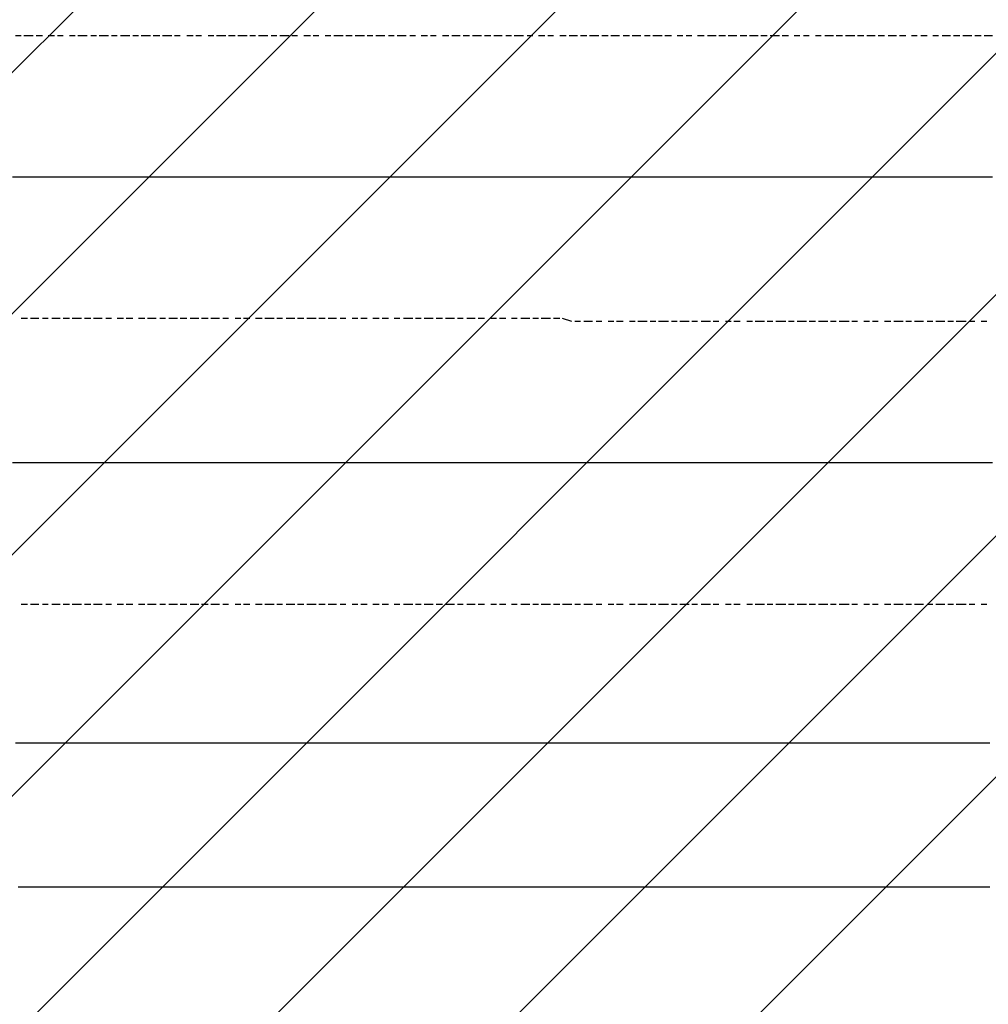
# Model space of a CAD drawing. Extents: x 997 to 109698, y 921 to 94021.
# Tile 353 of 656: x 9881 to 11244, y 49873 to 51258. Entities that reach past the tile are written whole.
import ezdxf

# ---------------------------------------------------------------- set-up
doc = ezdxf.new("R2010")
doc.units = 0
doc.header["$MEASUREMENT"] = 0
doc.layers.add('12', color=7, linetype='CONTINUOUS')
doc.layers.add('28', color=7, linetype='CONTINUOUS')

msp = doc.modelspace()

# ---------------------------------------------------------------- linework, layer by layer
at = {"layer": '12', "color": 1}
for p, q in [((9882.630503, 51235.563401), (9874.630503, 51235.563401)), ((9899.630503, 51235.563401), (9886.630503, 51235.563401)), ((9912.630503, 51235.563401), (9903.630503, 51235.563401)), ((9929.630503, 51235.563401), (9920.630503, 51235.563401)), ((9941.630503, 51235.563401), (9933.630503, 51235.563401)), ((9958.630503, 51235.563401), (9950.630503, 51235.563401)), ((9975.630503, 51235.563401), (9962.630503, 51235.563401)), ((9988.630503, 51235.563401), (9980.630503, 51235.563401)), ((10005.630503, 51235.563401), (9992.630503, 51235.563401)), ((10017.630503, 51235.563401), (10009.630503, 51235.563401)), ((10035.630503, 51235.563401), (10022.630503, 51235.563401)), ((10047.630503, 51235.563401), (10039.630503, 51235.563401)), ((10064.630503, 51235.563401), (10051.630503, 51235.563401)), ((10077.630503, 51235.563401), (10068.630503, 51235.563401)), ((10094.630503, 51235.563401), (10081.630503, 51235.563401)), ((10106.630503, 51235.563401), (10098.630503, 51235.563401)), ((10124.630503, 51235.563401), (10115.630503, 51235.563401)), ((10136.630503, 51235.563401), (10128.630503, 51235.563401)), ((10153.630503, 51235.563401), (10145.630503, 51235.563401)), ((10170.630503, 51235.563401), (10157.630503, 51235.563401)), ((10183.630503, 51235.563401), (10174.630503, 51235.563401)), ((10200.630503, 51235.563401), (10187.630503, 51235.563401)), ((10212.630503, 51235.563401), (10204.630503, 51235.563401)), ((10229.630503, 51235.563401), (10216.630503, 51235.563401)), ((10242.630503, 51235.563401), (10234.630503, 51235.563401)), ((10259.630503, 51235.563401), (10246.630503, 51235.563401)), ((10271.630503, 51235.563401), (10263.630503, 51235.563401)), ((10289.630503, 51235.563401), (10280.630503, 51235.563401)), ((10301.630503, 51235.563401), (10293.630503, 51235.563401)), ((10318.630503, 51235.563401), (10310.630503, 51235.563401)), ((10335.630503, 51235.563401), (10322.630503, 51235.563401)), ((10348.630503, 51235.563401), (10339.630503, 51235.563401)), ((10365.630503, 51235.563401), (10352.630503, 51235.563401)), ((10377.630503, 51235.563401), (10369.630503, 51235.563401)), ((10394.630503, 51235.563401), (10381.630503, 51235.563401)), ((10407.630503, 51235.563401), (10399.630503, 51235.563401)), ((10424.630503, 51235.563401), (10411.630503, 51235.563401)), ((10437.630503, 51235.563401), (10429.630503, 51235.563401)), ((10454.630503, 51235.563401), (10445.630503, 51235.563401)), ((10466.630503, 51235.563401), (10458.630503, 51235.563401)), ((10484.630503, 51235.563401), (10475.630503, 51235.563401)), ((10500.630503, 51235.563401), (10488.630503, 51235.563401)), ((10513.630503, 51235.563401), (10504.630503, 51235.563401)), ((10530.630503, 51235.563401), (10517.630503, 51235.563401)), ((10543.630503, 51235.563401), (10534.630503, 51235.563401)), ((10559.630503, 51235.563401), (10547.630503, 51235.563401)), ((10572.630503, 51235.563401), (10564.630503, 51235.563401)), ((10589.630503, 51235.563401), (10576.630503, 51235.563401)), ((10602.630503, 51235.563401), (10594.630503, 51235.563401)), ((10619.630503, 51235.563401), (10610.630503, 51235.563401)), ((10631.630503, 51235.563401), (10623.630503, 51235.563401)), ((10649.630503, 51235.563401), (10640.630503, 51235.563401)), ((10665.630503, 51235.563401), (10653.630503, 51235.563401)), ((10678.630503, 51235.563401), (10669.630503, 51235.563401)), ((10695.630503, 51235.563401), (10682.630503, 51235.563401)), ((10708.630503, 51235.563401), (10699.630503, 51235.563401)), ((10724.630503, 51235.563401), (10712.630503, 51235.563401)), ((10738.630503, 51235.563401), (10729.630503, 51235.563401)), ((10754.630503, 51235.563401), (10742.630503, 51235.563401)), ((10767.630503, 51235.563401), (10759.630503, 51235.563401)), ((10784.630503, 51235.563401), (10771.630503, 51235.563401)), ((10797.630503, 51235.563401), (10788.630503, 51235.563401)), ((10813.630503, 51235.563401), (10805.630503, 51235.563401)), ((10826.630503, 51235.563401), (10818.630503, 51235.563401)), ((10843.630503, 51235.563401), (10834.630503, 51235.563401)), ((10860.630503, 51235.563401), (10848.630503, 51235.563401)), ((10873.630503, 51235.563401), (10864.630503, 51235.563401)), ((10889.630503, 51235.563401), (10877.630503, 51235.563401)), ((10903.630503, 51235.563401), (10894.630503, 51235.563401)), ((10919.630503, 51235.563401), (10907.630503, 51235.563401)), ((10932.630503, 51235.563401), (10923.630503, 51235.563401)), ((10949.630503, 51235.563401), (10936.630503, 51235.563401)), ((10962.630503, 51235.563401), (10953.630503, 51235.563401)), ((10978.630503, 51235.563401), (10970.630503, 51235.563401)), ((10991.630503, 51235.563401), (10983.630503, 51235.563401)), ((11008.630503, 51235.563401), (11000.630503, 51235.563401)), ((11025.630503, 51235.563401), (11013.630503, 51235.563401)), ((11038.630503, 51235.563401), (11029.630503, 51235.563401)), ((11055.630503, 51235.563401), (11042.630503, 51235.563401)), ((11068.630503, 51235.563401), (11059.630503, 51235.563401)), ((11084.630503, 51235.563401), (11072.630503, 51235.563401)), ((11097.630503, 51235.563401), (11088.630503, 51235.563401)), ((11114.630503, 51235.563401), (11102.630503, 51235.563401)), ((11127.630503, 51235.563401), (11118.630503, 51235.563401)), ((11143.630503, 51235.563401), (11135.630503, 51235.563401)), ((11157.630503, 51235.563401), (11148.630503, 51235.563401)), ((11173.630503, 51235.563401), (11165.630503, 51235.563401)), ((11190.630503, 51235.563401), (11178.630503, 51235.563401)), ((11203.630503, 51235.563401), (11194.630503, 51235.563401)), ((11220.630503, 51235.563401), (11207.630503, 51235.563401)), ((11233.630503, 51235.563401), (11224.630503, 51235.563401)), ((11249.630503, 51235.563401), (11237.630503, 51235.563401)), ((9891.630503, 50837.563401), (9882.630503, 50837.563401)), ((9907.630503, 50837.563401), (9895.630503, 50837.563401)), ((9920.630503, 50837.563401), (9912.630503, 50837.563401)), ((9937.630503, 50837.563401), (9925.630503, 50837.563401)), ((9950.630503, 50837.563401), (9941.630503, 50837.563401)), ((9967.630503, 50837.563401), (9954.630503, 50837.563401)), ((9980.630503, 50837.563401), (9971.630503, 50837.563401)), ((9996.630503, 50837.563401), (9984.630503, 50837.563401)), ((10009.630503, 50837.563401), (10001.630503, 50837.563401)), ((10026.630503, 50837.563401), (10017.630503, 50837.563401)), ((10039.630503, 50837.563401), (10030.630503, 50837.563401)), ((10056.630503, 50837.563401), (10047.630503, 50837.563401)), ((10072.630503, 50837.563401), (10060.630503, 50837.563401)), ((10085.630503, 50837.563401), (10077.630503, 50837.563401)), ((10102.630503, 50837.563401), (10090.630503, 50837.563401)), ((10115.630503, 50837.563401), (10106.630503, 50837.563401)), ((10132.630503, 50837.563401), (10120.630503, 50837.563401)), ((10145.630503, 50837.563401), (10136.630503, 50837.563401)), ((10161.630503, 50837.563401), (10149.630503, 50837.563401)), ((10174.630503, 50837.563401), (10166.630503, 50837.563401)), ((10191.630503, 50837.563401), (10183.630503, 50837.563401)), ((10204.630503, 50837.563401), (10195.630503, 50837.563401)), ((10221.630503, 50837.563401), (10212.630503, 50837.563401)), ((10238.630503, 50837.563401), (10225.630503, 50837.563401)), ((10250.630503, 50837.563401), (10242.630503, 50837.563401)), ((10267.630503, 50837.563401), (10255.630503, 50837.563401)), ((10280.630503, 50837.563401), (10271.630503, 50837.563401)), ((10297.630503, 50837.563401), (10284.630503, 50837.563401)), ((10310.630503, 50837.563401), (10301.630503, 50837.563401)), ((10326.630503, 50837.563401), (10314.630503, 50837.563401)), ((10339.630503, 50837.563401), (10331.630503, 50837.563401)), ((10356.630503, 50837.563401), (10348.630503, 50837.563401)), ((10369.630503, 50837.563401), (10360.630503, 50837.563401)), ((10386.630503, 50837.563401), (10377.630503, 50837.563401)), ((10399.630503, 50837.563401), (10390.630503, 50837.563401)), ((10415.630503, 50837.563401), (10407.630503, 50837.563401)), ((10433.630503, 50837.563401), (10420.630503, 50837.563401)), ((10445.630503, 50837.563401), (10437.630503, 50837.563401)), ((10462.630503, 50837.563401), (10449.630503, 50837.563401)), ((10475.630503, 50837.563401), (10466.630503, 50837.563401)), ((10492.630503, 50837.563401), (10479.630503, 50837.563401)), ((10504.630503, 50837.563401), (10496.630503, 50837.563401)), ((10521.630503, 50837.563401), (10509.630503, 50837.563401)), ((10534.630503, 50837.563401), (10525.630503, 50837.563401)), ((10551.630503, 50837.563401), (10543.630503, 50837.563401)), ((10564.630503, 50837.563401), (10555.630503, 50837.563401)), ((10580.630503, 50837.563401), (10572.630503, 50837.563401)), ((10598.630503, 50837.563401), (10585.630503, 50837.563401)), ((10610.630503, 50837.563401), (10602.630503, 50837.563401)), ((10627.630503, 50837.563401), (10614.630503, 50837.563401)), ((10640.630503, 50837.563401), (10631.630503, 50837.563401)), ((10657.630503, 50833.563401), (10644.630503, 50837.563401)), ((10669.630503, 50833.563401), (10661.630503, 50833.563401)), ((10686.630503, 50833.563401), (10674.630503, 50833.563401)), ((10699.630503, 50833.563401), (10691.630503, 50833.563401)), ((10716.630503, 50833.563401), (10708.630503, 50833.563401)), ((10729.630503, 50833.563401), (10720.630503, 50833.563401)), ((10746.630503, 50833.563401), (10738.630503, 50833.563401)), ((10763.630503, 50833.563401), (10750.630503, 50833.563401)), ((10775.630503, 50833.563401), (10767.630503, 50833.563401)), ((10793.630503, 50833.563401), (10779.630503, 50833.563401)), ((10805.630503, 50833.563401), (10797.630503, 50833.563401)), ((10822.630503, 50833.563401), (10809.630503, 50833.563401)), ((10834.630503, 50833.563401), (10826.630503, 50833.563401)), ((10852.630503, 50833.563401), (10839.630503, 50833.563401)), ((10864.630503, 50833.563401), (10856.630503, 50833.563401)), ((10881.630503, 50833.563401), (10873.630503, 50833.563401)), ((10894.630503, 50833.563401), (10885.630503, 50833.563401)), ((10911.630503, 50833.563401), (10903.630503, 50833.563401)), ((10928.630503, 50833.563401), (10915.630503, 50833.563401)), ((10940.630503, 50833.563401), (10932.630503, 50833.563401)), ((10958.630503, 50833.563401), (10944.630503, 50833.563401)), ((10970.630503, 50833.563401), (10962.630503, 50833.563401)), ((10987.630503, 50833.563401), (10974.630503, 50833.563401)), ((11000.630503, 50833.563401), (10991.630503, 50833.563401)), ((11017.630503, 50833.563401), (11004.630503, 50833.563401)), ((11029.630503, 50833.563401), (11021.630503, 50833.563401)), ((11047.630503, 50833.563401), (11033.630503, 50833.563401)), ((11059.630503, 50833.563401), (11051.630503, 50833.563401)), ((11076.630503, 50833.563401), (11068.630503, 50833.563401)), ((11088.630503, 50833.563401), (11080.630503, 50833.563401)), ((11106.630503, 50833.563401), (11097.630503, 50833.563401)), ((11123.630503, 50833.563401), (11110.630503, 50833.563401)), ((11135.630503, 50833.563401), (11127.630503, 50833.563401)), ((11152.630503, 50833.563401), (11139.630503, 50833.563401)), ((11165.630503, 50833.563401), (11157.630503, 50833.563401)), ((11182.630503, 50833.563401), (11169.630503, 50833.563401)), ((11194.630503, 50833.563401), (11186.630503, 50833.563401)), ((11212.630503, 50833.563401), (11198.630503, 50833.563401)), ((11224.630503, 50833.563401), (11216.630503, 50833.563401)), ((11241.630503, 50833.563401), (11233.630503, 50833.563401)), ((9891.630503, 50435.563401), (9882.630503, 50435.563401)), ((9907.630503, 50435.563401), (9895.630503, 50435.563401)), ((9920.630503, 50435.563401), (9912.630503, 50435.563401)), ((9937.630503, 50435.563401), (9925.630503, 50435.563401)), ((9950.630503, 50435.563401), (9941.630503, 50435.563401)), ((9967.630503, 50435.563401), (9954.630503, 50435.563401)), ((9980.630503, 50435.563401), (9971.630503, 50435.563401)), ((9996.630503, 50435.563401), (9984.630503, 50435.563401)), ((10009.630503, 50435.563401), (10001.630503, 50435.563401)), ((10026.630503, 50435.563401), (10017.630503, 50435.563401)), ((10039.630503, 50435.563401), (10030.630503, 50435.563401)), ((10056.630503, 50435.563401), (10047.630503, 50435.563401)), ((10072.630503, 50435.563401), (10060.630503, 50435.563401)), ((10085.630503, 50435.563401), (10077.630503, 50435.563401)), ((10102.630503, 50435.563401), (10090.630503, 50435.563401)), ((10115.630503, 50435.563401), (10106.630503, 50435.563401)), ((10132.630503, 50435.563401), (10120.630503, 50435.563401)), ((10145.630503, 50435.563401), (10136.630503, 50435.563401)), ((10161.630503, 50435.563401), (10149.630503, 50435.563401)), ((10174.630503, 50435.563401), (10166.630503, 50435.563401)), ((10191.630503, 50435.563401), (10183.630503, 50435.563401)), ((10204.630503, 50435.563401), (10195.630503, 50435.563401)), ((10221.630503, 50435.563401), (10212.630503, 50435.563401)), ((10238.630503, 50435.563401), (10225.630503, 50435.563401)), ((10250.630503, 50435.563401), (10242.630503, 50435.563401)), ((10267.630503, 50435.563401), (10255.630503, 50435.563401)), ((10280.630503, 50435.563401), (10271.630503, 50435.563401)), ((10297.630503, 50435.563401), (10284.630503, 50435.563401)), ((10310.630503, 50435.563401), (10301.630503, 50435.563401)), ((10326.630503, 50435.563401), (10314.630503, 50435.563401)), ((10339.630503, 50435.563401), (10331.630503, 50435.563401)), ((10356.630503, 50435.563401), (10348.630503, 50435.563401)), ((10369.630503, 50435.563401), (10360.630503, 50435.563401)), ((10386.630503, 50435.563401), (10377.630503, 50435.563401)), ((10399.630503, 50435.563401), (10390.630503, 50435.563401)), ((10415.630503, 50435.563401), (10407.630503, 50435.563401)), ((10433.630503, 50435.563401), (10420.630503, 50435.563401)), ((10445.630503, 50435.563401), (10437.630503, 50435.563401)), ((10462.630503, 50435.563401), (10449.630503, 50435.563401)), ((10475.630503, 50435.563401), (10466.630503, 50435.563401)), ((10492.630503, 50435.563401), (10479.630503, 50435.563401)), ((10504.630503, 50435.563401), (10496.630503, 50435.563401)), ((10521.630503, 50435.563401), (10509.630503, 50435.563401)), ((10534.630503, 50435.563401), (10525.630503, 50435.563401)), ((10551.630503, 50435.563401), (10543.630503, 50435.563401)), ((10564.630503, 50435.563401), (10555.630503, 50435.563401)), ((10580.630503, 50435.563401), (10572.630503, 50435.563401)), ((10598.630503, 50435.563401), (10585.630503, 50435.563401)), ((10610.630503, 50435.563401), (10602.630503, 50435.563401)), ((10627.630503, 50435.563401), (10614.630503, 50435.563401)), ((10640.630503, 50435.563401), (10631.630503, 50435.563401)), ((10657.630503, 50435.563401), (10644.630503, 50435.563401)), ((10669.630503, 50435.563401), (10661.630503, 50435.563401)), ((10686.630503, 50435.563401), (10674.630503, 50435.563401)), ((10699.630503, 50435.563401), (10691.630503, 50435.563401)), ((10716.630503, 50435.563401), (10708.630503, 50435.563401)), ((10729.630503, 50435.563401), (10720.630503, 50435.563401)), ((10746.630503, 50435.563401), (10738.630503, 50435.563401)), ((10763.630503, 50435.563401), (10750.630503, 50435.563401)), ((10775.630503, 50435.563401), (10767.630503, 50435.563401)), ((10793.630503, 50435.563401), (10779.630503, 50435.563401)), ((10805.630503, 50435.563401), (10797.630503, 50435.563401)), ((10822.630503, 50435.563401), (10809.630503, 50435.563401)), ((10834.630503, 50435.563401), (10826.630503, 50435.563401)), ((10852.630503, 50435.563401), (10839.630503, 50435.563401)), ((10864.630503, 50435.563401), (10856.630503, 50435.563401)), ((10881.630503, 50435.563401), (10873.630503, 50435.563401)), ((10894.630503, 50435.563401), (10885.630503, 50435.563401)), ((10911.630503, 50435.563401), (10903.630503, 50435.563401)), ((10928.630503, 50435.563401), (10915.630503, 50435.563401)), ((10940.630503, 50435.563401), (10932.630503, 50435.563401)), ((10958.630503, 50435.563401), (10944.630503, 50435.563401)), ((10970.630503, 50435.563401), (10962.630503, 50435.563401)), ((10987.630503, 50435.563401), (10974.630503, 50435.563401)), ((11000.630503, 50435.563401), (10991.630503, 50435.563401)), ((11017.630503, 50435.563401), (11004.630503, 50435.563401)), ((11029.630503, 50435.563401), (11021.630503, 50435.563401)), ((11047.630503, 50435.563401), (11033.630503, 50435.563401)), ((11059.630503, 50435.563401), (11051.630503, 50435.563401)), ((11076.630503, 50435.563401), (11068.630503, 50435.563401)), ((11088.630503, 50435.563401), (11080.630503, 50435.563401)), ((11106.630503, 50435.563401), (11097.630503, 50435.563401)), ((11123.630503, 50435.563401), (11110.630503, 50435.563401)), ((11135.630503, 50435.563401), (11127.630503, 50435.563401)), ((11152.630503, 50435.563401), (11139.630503, 50435.563401)), ((11165.630503, 50435.563401), (11157.630503, 50435.563401)), ((11182.630503, 50435.563401), (11169.630503, 50435.563401)), ((11194.630503, 50435.563401), (11186.630503, 50435.563401)), ((11212.630503, 50435.563401), (11198.630503, 50435.563401)), ((11224.630503, 50435.563401), (11216.630503, 50435.563401)), ((11241.630503, 50435.563401), (11233.630503, 50435.563401))]:
    msp.add_line(p, q, dxfattribs=at)
at = {"layer": '12', "color": 5}
for p, q in [((9882.630503, 51036.563401), (9870.630503, 51036.563401)), ((9891.630503, 51036.563401), (9882.630503, 51036.563401)), ((9899.630503, 51036.563401), (9891.630503, 51036.563401)), ((9912.630503, 51036.563401), (9899.630503, 51036.563401)), ((9920.630503, 51036.563401), (9912.630503, 51036.563401)), ((9929.630503, 51036.563401), (9920.630503, 51036.563401)), ((9941.630503, 51036.563401), (9929.630503, 51036.563401)), ((9950.630503, 51036.563401), (9941.630503, 51036.563401)), ((9962.630503, 51036.563401), (9950.630503, 51036.563401)), ((9971.630503, 51036.563401), (9962.630503, 51036.563401)), ((9980.630503, 51036.563401), (9971.630503, 51036.563401)), ((9992.630503, 51036.563401), (9980.630503, 51036.563401)), ((10001.630503, 51036.563401), (9992.630503, 51036.563401)), ((10009.630503, 51036.563401), (10001.630503, 51036.563401)), ((10022.630503, 51036.563401), (10009.630503, 51036.563401)), ((10030.630503, 51036.563401), (10022.630503, 51036.563401)), ((10039.630503, 51036.563401), (10030.630503, 51036.563401)), ((10051.630503, 51036.563401), (10039.630503, 51036.563401)), ((10060.630503, 51036.563401), (10051.630503, 51036.563401)), ((10072.630503, 51036.563401), (10060.630503, 51036.563401)), ((10081.630503, 51036.563401), (10072.630503, 51036.563401)), ((10090.630503, 51036.563401), (10081.630503, 51036.563401)), ((10102.630503, 51036.563401), (10090.630503, 51036.563401)), ((10111.630503, 51036.563401), (10102.630503, 51036.563401)), ((10120.630503, 51036.563401), (10111.630503, 51036.563401)), ((10132.630503, 51036.563401), (10120.630503, 51036.563401)), ((10140.630503, 51036.563401), (10132.630503, 51036.563401)), ((10149.630503, 51036.563401), (10140.630503, 51036.563401)), ((10161.630503, 51036.563401), (10149.630503, 51036.563401)), ((10170.630503, 51036.563401), (10161.630503, 51036.563401)), ((10183.630503, 51036.563401), (10170.630503, 51036.563401)), ((10191.630503, 51036.563401), (10183.630503, 51036.563401)), ((10200.630503, 51036.563401), (10191.630503, 51036.563401)), ((10212.630503, 51036.563401), (10200.630503, 51036.563401)), ((10221.630503, 51036.563401), (10212.630503, 51036.563401)), ((10229.630503, 51036.563401), (10221.630503, 51036.563401)), ((10242.630503, 51036.563401), (10229.630503, 51036.563401)), ((10250.630503, 51036.563401), (10242.630503, 51036.563401)), ((10259.630503, 51036.563401), (10250.630503, 51036.563401)), ((10271.630503, 51036.563401), (10259.630503, 51036.563401)), ((10280.630503, 51036.563401), (10271.630503, 51036.563401)), ((10293.630503, 51036.563401), (10280.630503, 51036.563401)), ((10301.630503, 51036.563401), (10293.630503, 51036.563401)), ((10310.630503, 51036.563401), (10301.630503, 51036.563401)), ((10322.630503, 51036.563401), (10310.630503, 51036.563401)), ((10331.630503, 51036.563401), (10322.630503, 51036.563401)), ((10339.630503, 51036.563401), (10331.630503, 51036.563401)), ((10352.630503, 51036.563401), (10339.630503, 51036.563401)), ((10360.630503, 51036.563401), (10352.630503, 51036.563401)), ((10369.630503, 51036.563401), (10360.630503, 51036.563401)), ((10381.630503, 51036.563401), (10369.630503, 51036.563401)), ((10390.630503, 51036.563401), (10381.630503, 51036.563401)), ((10399.630503, 51036.563401), (10390.630503, 51036.563401)), ((10411.630503, 51036.563401), (10399.630503, 51036.563401)), ((10420.630503, 51036.563401), (10411.630503, 51036.563401)), ((10433.630503, 51036.563401), (10420.630503, 51036.563401)), ((10441.630503, 51036.563401), (10433.630503, 51036.563401)), ((10449.630503, 51036.563401), (10441.630503, 51036.563401)), ((10462.630503, 51036.563401), (10449.630503, 51036.563401)), ((10470.630503, 51036.563401), (10462.630503, 51036.563401)), ((10479.630503, 51036.563401), (10470.630503, 51036.563401)), ((10492.630503, 51036.563401), (10479.630503, 51036.563401)), ((10500.630503, 51036.563401), (10492.630503, 51036.563401)), ((10509.630503, 51036.563401), (10500.630503, 51036.563401)), ((10521.630503, 51036.563401), (10509.630503, 51036.563401)), ((10530.630503, 51036.563401), (10521.630503, 51036.563401)), ((10543.630503, 51036.563401), (10530.630503, 51036.563401)), ((10551.630503, 51036.563401), (10543.630503, 51036.563401)), ((10559.630503, 51036.563401), (10551.630503, 51036.563401)), ((10572.630503, 51036.563401), (10559.630503, 51036.563401)), ((10580.630503, 51036.563401), (10572.630503, 51036.563401)), ((10589.630503, 51036.563401), (10580.630503, 51036.563401)), ((10602.630503, 51036.563401), (10589.630503, 51036.563401)), ((10610.630503, 51036.563401), (10602.630503, 51036.563401)), ((10619.630503, 51036.563401), (10610.630503, 51036.563401)), ((10631.630503, 51036.563401), (10619.630503, 51036.563401)), ((10640.630503, 51036.563401), (10631.630503, 51036.563401)), ((10653.630503, 51036.563401), (10640.630503, 51036.563401)), ((10661.630503, 51036.563401), (10653.630503, 51036.563401)), ((10669.630503, 51036.563401), (10661.630503, 51036.563401)), ((10682.630503, 51036.563401), (10669.630503, 51036.563401)), ((10691.630503, 51036.563401), (10682.630503, 51036.563401)), ((10699.630503, 51036.563401), (10691.630503, 51036.563401)), ((10712.630503, 51036.563401), (10699.630503, 51036.563401)), ((10720.630503, 51036.563401), (10712.630503, 51036.563401)), ((10729.630503, 51036.563401), (10720.630503, 51036.563401)), ((10742.630503, 51036.563401), (10729.630503, 51036.563401)), ((10750.630503, 51036.563401), (10742.630503, 51036.563401)), ((10763.630503, 51036.563401), (10750.630503, 51036.563401)), ((10771.630503, 51036.563401), (10763.630503, 51036.563401)), ((10779.630503, 51036.563401), (10771.630503, 51036.563401)), ((10793.630503, 51036.563401), (10779.630503, 51036.563401)), ((10801.630503, 51036.563401), (10793.630503, 51036.563401)), ((10809.630503, 51036.563401), (10801.630503, 51036.563401)), ((10822.630503, 51036.563401), (10809.630503, 51036.563401)), ((10830.630503, 51036.563401), (10822.630503, 51036.563401)), ((10839.630503, 51036.563401), (10830.630503, 51036.563401)), ((10852.630503, 51036.563401), (10839.630503, 51036.563401)), ((10860.630503, 51036.563401), (10852.630503, 51036.563401)), ((10873.630503, 51036.563401), (10860.630503, 51036.563401)), ((10881.630503, 51036.563401), (10873.630503, 51036.563401)), ((10889.630503, 51036.563401), (10881.630503, 51036.563401)), ((10903.630503, 51036.563401), (10889.630503, 51036.563401)), ((10911.630503, 51036.563401), (10903.630503, 51036.563401)), ((10919.630503, 51036.563401), (10911.630503, 51036.563401)), ((10932.630503, 51036.563401), (10919.630503, 51036.563401)), ((10940.630503, 51036.563401), (10932.630503, 51036.563401)), ((10949.630503, 51036.563401), (10940.630503, 51036.563401)), ((10962.630503, 51036.563401), (10949.630503, 51036.563401)), ((10970.630503, 51036.563401), (10962.630503, 51036.563401)), ((10978.630503, 51036.563401), (10970.630503, 51036.563401)), ((10991.630503, 51036.563401), (10978.630503, 51036.563401)), ((11000.630503, 51036.563401), (10991.630503, 51036.563401)), ((11013.630503, 51036.563401), (11000.630503, 51036.563401)), ((11021.630503, 51036.563401), (11013.630503, 51036.563401)), ((11029.630503, 51036.563401), (11021.630503, 51036.563401)), ((11042.630503, 51036.563401), (11029.630503, 51036.563401)), ((11051.630503, 51036.563401), (11042.630503, 51036.563401)), ((11059.630503, 51036.563401), (11051.630503, 51036.563401)), ((11072.630503, 51036.563401), (11059.630503, 51036.563401)), ((11080.630503, 51036.563401), (11072.630503, 51036.563401)), ((11088.630503, 51036.563401), (11080.630503, 51036.563401)), ((11102.630503, 51036.563401), (11088.630503, 51036.563401)), ((11110.630503, 51036.563401), (11102.630503, 51036.563401)), ((11123.630503, 51036.563401), (11110.630503, 51036.563401)), ((11131.630503, 51036.563401), (11123.630503, 51036.563401)), ((11139.630503, 51036.563401), (11131.630503, 51036.563401)), ((11152.630503, 51036.563401), (11139.630503, 51036.563401)), ((11161.630503, 51036.563401), (11152.630503, 51036.563401)), ((11169.630503, 51036.563401), (11161.630503, 51036.563401)), ((11182.630503, 51036.563401), (11169.630503, 51036.563401)), ((11190.630503, 51036.563401), (11182.630503, 51036.563401)), ((11198.630503, 51036.563401), (11190.630503, 51036.563401)), ((11212.630503, 51036.563401), (11198.630503, 51036.563401)), ((11220.630503, 51036.563401), (11212.630503, 51036.563401)), ((11233.630503, 51036.563401), (11220.630503, 51036.563401)), ((11241.630503, 51036.563401), (11233.630503, 51036.563401)), ((11249.630503, 51036.563401), (11241.630503, 51036.563401)), ((9882.630503, 50634.563401), (9870.630503, 50634.563401)), ((9891.630503, 50634.563401), (9882.630503, 50634.563401)), ((9899.630503, 50634.563401), (9891.630503, 50634.563401)), ((9912.630503, 50634.563401), (9899.630503, 50634.563401)), ((9920.630503, 50634.563401), (9912.630503, 50634.563401)), ((9929.630503, 50634.563401), (9920.630503, 50634.563401)), ((9941.630503, 50634.563401), (9929.630503, 50634.563401)), ((9950.630503, 50634.563401), (9941.630503, 50634.563401)), ((9962.630503, 50634.563401), (9950.630503, 50634.563401)), ((9971.630503, 50634.563401), (9962.630503, 50634.563401)), ((9980.630503, 50634.563401), (9971.630503, 50634.563401)), ((9992.630503, 50634.563401), (9980.630503, 50634.563401)), ((10001.630503, 50634.563401), (9992.630503, 50634.563401)), ((10009.630503, 50634.563401), (10001.630503, 50634.563401)), ((10022.630503, 50634.563401), (10009.630503, 50634.563401)), ((10030.630503, 50634.563401), (10022.630503, 50634.563401)), ((10039.630503, 50634.563401), (10030.630503, 50634.563401)), ((10051.630503, 50634.563401), (10039.630503, 50634.563401)), ((10060.630503, 50634.563401), (10051.630503, 50634.563401)), ((10072.630503, 50634.563401), (10060.630503, 50634.563401)), ((10081.630503, 50634.563401), (10072.630503, 50634.563401)), ((10090.630503, 50634.563401), (10081.630503, 50634.563401)), ((10102.630503, 50634.563401), (10090.630503, 50634.563401)), ((10111.630503, 50634.563401), (10102.630503, 50634.563401)), ((10120.630503, 50634.563401), (10111.630503, 50634.563401)), ((10132.630503, 50634.563401), (10120.630503, 50634.563401)), ((10140.630503, 50634.563401), (10132.630503, 50634.563401)), ((10149.630503, 50634.563401), (10140.630503, 50634.563401)), ((10161.630503, 50634.563401), (10149.630503, 50634.563401)), ((10170.630503, 50634.563401), (10161.630503, 50634.563401)), ((10183.630503, 50634.563401), (10170.630503, 50634.563401)), ((10191.630503, 50634.563401), (10183.630503, 50634.563401)), ((10200.630503, 50634.563401), (10191.630503, 50634.563401)), ((10212.630503, 50634.563401), (10200.630503, 50634.563401)), ((10221.630503, 50634.563401), (10212.630503, 50634.563401)), ((10229.630503, 50634.563401), (10221.630503, 50634.563401)), ((10242.630503, 50634.563401), (10229.630503, 50634.563401)), ((10250.630503, 50634.563401), (10242.630503, 50634.563401)), ((10259.630503, 50634.563401), (10250.630503, 50634.563401)), ((10271.630503, 50634.563401), (10259.630503, 50634.563401)), ((10280.630503, 50634.563401), (10271.630503, 50634.563401)), ((10293.630503, 50634.563401), (10280.630503, 50634.563401)), ((10301.630503, 50634.563401), (10293.630503, 50634.563401)), ((10310.630503, 50634.563401), (10301.630503, 50634.563401)), ((10322.630503, 50634.563401), (10310.630503, 50634.563401)), ((10331.630503, 50634.563401), (10322.630503, 50634.563401)), ((10339.630503, 50634.563401), (10331.630503, 50634.563401)), ((10352.630503, 50634.563401), (10339.630503, 50634.563401)), ((10360.630503, 50634.563401), (10352.630503, 50634.563401)), ((10369.630503, 50634.563401), (10360.630503, 50634.563401)), ((10381.630503, 50634.563401), (10369.630503, 50634.563401)), ((10390.630503, 50634.563401), (10381.630503, 50634.563401)), ((10399.630503, 50634.563401), (10390.630503, 50634.563401)), ((10411.630503, 50634.563401), (10399.630503, 50634.563401)), ((10420.630503, 50634.563401), (10411.630503, 50634.563401)), ((10433.630503, 50634.563401), (10420.630503, 50634.563401)), ((10441.630503, 50634.563401), (10433.630503, 50634.563401)), ((10449.630503, 50634.563401), (10441.630503, 50634.563401)), ((10462.630503, 50634.563401), (10449.630503, 50634.563401)), ((10470.630503, 50634.563401), (10462.630503, 50634.563401)), ((10479.630503, 50634.563401), (10470.630503, 50634.563401)), ((10492.630503, 50634.563401), (10479.630503, 50634.563401)), ((10500.630503, 50634.563401), (10492.630503, 50634.563401)), ((10509.630503, 50634.563401), (10500.630503, 50634.563401)), ((10521.630503, 50634.563401), (10509.630503, 50634.563401)), ((10530.630503, 50634.563401), (10521.630503, 50634.563401)), ((10543.630503, 50634.563401), (10530.630503, 50634.563401)), ((10551.630503, 50634.563401), (10543.630503, 50634.563401)), ((10559.630503, 50634.563401), (10551.630503, 50634.563401)), ((10572.630503, 50634.563401), (10559.630503, 50634.563401)), ((10580.630503, 50634.563401), (10572.630503, 50634.563401)), ((10589.630503, 50634.563401), (10580.630503, 50634.563401)), ((10602.630503, 50634.563401), (10589.630503, 50634.563401)), ((10610.630503, 50634.563401), (10602.630503, 50634.563401)), ((10619.630503, 50634.563401), (10610.630503, 50634.563401)), ((10631.630503, 50634.563401), (10619.630503, 50634.563401)), ((10640.630503, 50634.563401), (10631.630503, 50634.563401)), ((10653.630503, 50634.563401), (10640.630503, 50634.563401)), ((10661.630503, 50634.563401), (10653.630503, 50634.563401)), ((10669.630503, 50634.563401), (10661.630503, 50634.563401)), ((10682.630503, 50634.563401), (10669.630503, 50634.563401)), ((10691.630503, 50634.563401), (10682.630503, 50634.563401)), ((10699.630503, 50634.563401), (10691.630503, 50634.563401)), ((10712.630503, 50634.563401), (10699.630503, 50634.563401)), ((10720.630503, 50634.563401), (10712.630503, 50634.563401)), ((10729.630503, 50634.563401), (10720.630503, 50634.563401)), ((10742.630503, 50634.563401), (10729.630503, 50634.563401)), ((10750.630503, 50634.563401), (10742.630503, 50634.563401)), ((10763.630503, 50634.563401), (10750.630503, 50634.563401)), ((10771.630503, 50634.563401), (10763.630503, 50634.563401)), ((10779.630503, 50634.563401), (10771.630503, 50634.563401)), ((10793.630503, 50634.563401), (10779.630503, 50634.563401)), ((10801.630503, 50634.563401), (10793.630503, 50634.563401)), ((10809.630503, 50634.563401), (10801.630503, 50634.563401)), ((10822.630503, 50634.563401), (10809.630503, 50634.563401)), ((10830.630503, 50634.563401), (10822.630503, 50634.563401)), ((10839.630503, 50634.563401), (10830.630503, 50634.563401)), ((10852.630503, 50634.563401), (10839.630503, 50634.563401)), ((10860.630503, 50634.563401), (10852.630503, 50634.563401)), ((10873.630503, 50634.563401), (10860.630503, 50634.563401)), ((10881.630503, 50634.563401), (10873.630503, 50634.563401)), ((10889.630503, 50634.563401), (10881.630503, 50634.563401)), ((10903.630503, 50634.563401), (10889.630503, 50634.563401)), ((10911.630503, 50634.563401), (10903.630503, 50634.563401)), ((10919.630503, 50634.563401), (10911.630503, 50634.563401)), ((10932.630503, 50634.563401), (10919.630503, 50634.563401)), ((10940.630503, 50634.563401), (10932.630503, 50634.563401)), ((10949.630503, 50634.563401), (10940.630503, 50634.563401)), ((10962.630503, 50634.563401), (10949.630503, 50634.563401)), ((10970.630503, 50634.563401), (10962.630503, 50634.563401)), ((10978.630503, 50634.563401), (10970.630503, 50634.563401)), ((10991.630503, 50634.563401), (10978.630503, 50634.563401)), ((11000.630503, 50634.563401), (10991.630503, 50634.563401)), ((11013.630503, 50634.563401), (11000.630503, 50634.563401)), ((11021.630503, 50634.563401), (11013.630503, 50634.563401)), ((11029.630503, 50634.563401), (11021.630503, 50634.563401)), ((11042.630503, 50634.563401), (11029.630503, 50634.563401)), ((11051.630503, 50634.563401), (11042.630503, 50634.563401)), ((11059.630503, 50634.563401), (11051.630503, 50634.563401)), ((11072.630503, 50634.563401), (11059.630503, 50634.563401)), ((11080.630503, 50634.563401), (11072.630503, 50634.563401)), ((11088.630503, 50634.563401), (11080.630503, 50634.563401)), ((11102.630503, 50634.563401), (11088.630503, 50634.563401)), ((11110.630503, 50634.563401), (11102.630503, 50634.563401)), ((11123.630503, 50634.563401), (11110.630503, 50634.563401)), ((11131.630503, 50634.563401), (11123.630503, 50634.563401)), ((11139.630503, 50634.563401), (11131.630503, 50634.563401)), ((11152.630503, 50634.563401), (11139.630503, 50634.563401)), ((11161.630503, 50634.563401), (11152.630503, 50634.563401)), ((11169.630503, 50634.563401), (11161.630503, 50634.563401)), ((11182.630503, 50634.563401), (11169.630503, 50634.563401)), ((11190.630503, 50634.563401), (11182.630503, 50634.563401)), ((11198.630503, 50634.563401), (11190.630503, 50634.563401)), ((11212.630503, 50634.563401), (11198.630503, 50634.563401)), ((11220.630503, 50634.563401), (11212.630503, 50634.563401)), ((11233.630503, 50634.563401), (11220.630503, 50634.563401)), ((11241.630503, 50634.563401), (11233.630503, 50634.563401)), ((11249.630503, 50634.563401), (11241.630503, 50634.563401)), ((9874.630503, 50240.563401), (9882.630503, 50240.563401)), ((9882.630503, 50240.563401), (9895.630503, 50240.563401)), ((9895.630503, 50240.563401), (9903.630503, 50240.563401)), ((9903.630503, 50240.563401), (9912.630503, 50240.563401)), ((9912.630503, 50240.563401), (9925.630503, 50240.563401)), ((9925.630503, 50240.563401), (9933.630503, 50240.563401)), ((9933.630503, 50240.563401), (9946.630503, 50240.563401)), ((9946.630503, 50240.563401), (9954.630503, 50240.563401)), ((9954.630503, 50240.563401), (9962.630503, 50240.563401)), ((9962.630503, 50240.563401), (9975.630503, 50240.563401)), ((9975.630503, 50240.563401), (9984.630503, 50240.563401)), ((9984.630503, 50240.563401), (9992.630503, 50240.563401)), ((9992.630503, 50240.563401), (10005.630503, 50240.563401)), ((10005.630503, 50240.563401), (10013.630503, 50240.563401)), ((10013.630503, 50240.563401), (10022.630503, 50240.563401)), ((10022.630503, 50240.563401), (10035.630503, 50240.563401)), ((10035.630503, 50240.563401), (10043.630503, 50240.563401)), ((10043.630503, 50240.563401), (10056.630503, 50240.563401)), ((10056.630503, 50240.563401), (10064.630503, 50240.563401)), ((10064.630503, 50240.563401), (10072.630503, 50240.563401)), ((10072.630503, 50240.563401), (10085.630503, 50240.563401)), ((10085.630503, 50240.563401), (10094.630503, 50240.563401)), ((10094.630503, 50240.563401), (10102.630503, 50240.563401)), ((10102.630503, 50240.563401), (10115.630503, 50240.563401)), ((10115.630503, 50240.563401), (10124.630503, 50240.563401)), ((10124.630503, 50240.563401), (10132.630503, 50240.563401)), ((10132.630503, 50240.563401), (10145.630503, 50240.563401)), ((10145.630503, 50240.563401), (10153.630503, 50240.563401)), ((10153.630503, 50240.563401), (10161.630503, 50240.563401)), ((10161.630503, 50240.563401), (10174.630503, 50240.563401)), ((10174.630503, 50240.563401), (10183.630503, 50240.563401)), ((10183.630503, 50240.563401), (10195.630503, 50240.563401)), ((10195.630503, 50240.563401), (10204.630503, 50240.563401)), ((10204.630503, 50240.563401), (10212.630503, 50240.563401)), ((10212.630503, 50240.563401), (10225.630503, 50240.563401)), ((10225.630503, 50240.563401), (10234.630503, 50240.563401)), ((10234.630503, 50240.563401), (10242.630503, 50240.563401)), ((10242.630503, 50240.563401), (10255.630503, 50240.563401)), ((10255.630503, 50240.563401), (10263.630503, 50240.563401)), ((10263.630503, 50240.563401), (10271.630503, 50240.563401)), ((10271.630503, 50240.563401), (10284.630503, 50240.563401)), ((10284.630503, 50240.563401), (10293.630503, 50240.563401)), ((10293.630503, 50240.563401), (10305.630503, 50240.563401)), ((10305.630503, 50240.563401), (10314.630503, 50240.563401)), ((10314.630503, 50240.563401), (10322.630503, 50240.563401)), ((10322.630503, 50240.563401), (10335.630503, 50240.563401)), ((10335.630503, 50240.563401), (10344.630503, 50240.563401)), ((10344.630503, 50240.563401), (10352.630503, 50240.563401)), ((10352.630503, 50240.563401), (10365.630503, 50240.563401)), ((10365.630503, 50240.563401), (10373.630503, 50240.563401)), ((10373.630503, 50240.563401), (10381.630503, 50240.563401)), ((10381.630503, 50240.563401), (10394.630503, 50240.563401)), ((10394.630503, 50240.563401), (10403.630503, 50240.563401)), ((10403.630503, 50240.563401), (10415.630503, 50240.563401)), ((10415.630503, 50240.563401), (10424.630503, 50240.563401)), ((10424.630503, 50240.563401), (10433.630503, 50240.563401)), ((10433.630503, 50240.563401), (10445.630503, 50240.563401)), ((10445.630503, 50240.563401), (10454.630503, 50240.563401)), ((10454.630503, 50240.563401), (10462.630503, 50240.563401)), ((10462.630503, 50240.563401), (10475.630503, 50240.563401)), ((10475.630503, 50240.563401), (10484.630503, 50240.563401)), ((10484.630503, 50240.563401), (10492.630503, 50240.563401)), ((10492.630503, 50240.563401), (10504.630503, 50240.563401)), ((10504.630503, 50240.563401), (10513.630503, 50240.563401)), ((10513.630503, 50240.563401), (10525.630503, 50240.563401)), ((10525.630503, 50240.563401), (10534.630503, 50240.563401)), ((10534.630503, 50240.563401), (10543.630503, 50240.563401)), ((10543.630503, 50240.563401), (10555.630503, 50240.563401)), ((10555.630503, 50240.563401), (10564.630503, 50240.563401)), ((10564.630503, 50240.563401), (10572.630503, 50240.563401)), ((10572.630503, 50240.563401), (10585.630503, 50240.563401)), ((10585.630503, 50240.563401), (10594.630503, 50240.563401)), ((10594.630503, 50240.563401), (10602.630503, 50240.563401)), ((10602.630503, 50240.563401), (10614.630503, 50240.563401)), ((10614.630503, 50240.563401), (10623.630503, 50240.563401)), ((10623.630503, 50240.563401), (10635.630503, 50240.563401)), ((10635.630503, 50240.563401), (10644.630503, 50240.563401)), ((10644.630503, 50240.563401), (10653.630503, 50240.563401)), ((10653.630503, 50240.563401), (10665.630503, 50240.563401)), ((10665.630503, 50240.563401), (10674.630503, 50240.563401)), ((10674.630503, 50240.563401), (10682.630503, 50240.563401)), ((10682.630503, 50240.563401), (10695.630503, 50240.563401)), ((10695.630503, 50240.563401), (10703.630503, 50240.563401)), ((10703.630503, 50240.563401), (10712.630503, 50240.563401)), ((10712.630503, 50240.563401), (10724.630503, 50240.563401)), ((10724.630503, 50240.563401), (10733.630503, 50240.563401)), ((10733.630503, 50240.563401), (10742.630503, 50240.563401)), ((10742.630503, 50240.563401), (10754.630503, 50240.563401)), ((10754.630503, 50240.563401), (10763.630503, 50240.563401)), ((10763.630503, 50240.563401), (10775.630503, 50240.563401)), ((10775.630503, 50240.563401), (10784.630503, 50240.563401)), ((10784.630503, 50240.563401), (10793.630503, 50240.563401)), ((10793.630503, 50240.563401), (10805.630503, 50240.563401)), ((10805.630503, 50240.563401), (10813.630503, 50240.563401)), ((10813.630503, 50240.563401), (10822.630503, 50240.563401)), ((10822.630503, 50240.563401), (10834.630503, 50240.563401)), ((10834.630503, 50240.563401), (10843.630503, 50240.563401)), ((10843.630503, 50240.563401), (10852.630503, 50240.563401)), ((10852.630503, 50240.563401), (10864.630503, 50240.563401)), ((10864.630503, 50240.563401), (10873.630503, 50240.563401)), ((10873.630503, 50240.563401), (10885.630503, 50240.563401)), ((10885.630503, 50240.563401), (10894.630503, 50240.563401)), ((10894.630503, 50240.563401), (10903.630503, 50240.563401)), ((10903.630503, 50240.563401), (10915.630503, 50240.563401)), ((10915.630503, 50240.563401), (10923.630503, 50240.563401)), ((10923.630503, 50240.563401), (10932.630503, 50240.563401)), ((10932.630503, 50240.563401), (10944.630503, 50240.563401)), ((10944.630503, 50240.563401), (10953.630503, 50240.563401)), ((10953.630503, 50240.563401), (10962.630503, 50240.563401)), ((10962.630503, 50240.563401), (10974.630503, 50240.563401)), ((10974.630503, 50240.563401), (10983.630503, 50240.563401)), ((10983.630503, 50240.563401), (10996.630503, 50240.563401)), ((10996.630503, 50240.563401), (11004.630503, 50240.563401)), ((11004.630503, 50240.563401), (11013.630503, 50240.563401)), ((11013.630503, 50240.563401), (11025.630503, 50240.563401)), ((11025.630503, 50240.563401), (11033.630503, 50240.563401)), ((11033.630503, 50240.563401), (11042.630503, 50240.563401)), ((11042.630503, 50240.563401), (11055.630503, 50240.563401)), ((11055.630503, 50240.563401), (11063.630503, 50240.563401)), ((11063.630503, 50240.563401), (11072.630503, 50240.563401)), ((11072.630503, 50240.563401), (11084.630503, 50240.563401)), ((11084.630503, 50240.563401), (11093.630503, 50240.563401)), ((11093.630503, 50240.563401), (11106.630503, 50240.563401)), ((11106.630503, 50240.563401), (11114.630503, 50240.563401)), ((11114.630503, 50240.563401), (11123.630503, 50240.563401)), ((11123.630503, 50240.563401), (11135.630503, 50240.563401)), ((11135.630503, 50240.563401), (11143.630503, 50240.563401)), ((11143.630503, 50240.563401), (11152.630503, 50240.563401)), ((11152.630503, 50240.563401), (11165.630503, 50240.563401)), ((11165.630503, 50240.563401), (11173.630503, 50240.563401)), ((11173.630503, 50240.563401), (11182.630503, 50240.563401)), ((11182.630503, 50240.563401), (11194.630503, 50240.563401)), ((11194.630503, 50240.563401), (11203.630503, 50240.563401)), ((11203.630503, 50240.563401), (11216.630503, 50240.563401)), ((11216.630503, 50240.563401), (11224.630503, 50240.563401)), ((11224.630503, 50240.563401), (11233.630503, 50240.563401)), ((11233.630503, 50240.563401), (11245.630503, 50240.563401)), ((9886.630503, 50037.563401), (9878.630503, 50037.563401)), ((9895.630503, 50037.563401), (9886.630503, 50037.563401)), ((9907.630503, 50037.563401), (9895.630503, 50037.563401)), ((9916.630503, 50037.563401), (9907.630503, 50037.563401)), ((9925.630503, 50037.563401), (9916.630503, 50037.563401)), ((9937.630503, 50037.563401), (9925.630503, 50037.563401)), ((9946.630503, 50037.563401), (9937.630503, 50037.563401)), ((9958.630503, 50037.563401), (9946.630503, 50037.563401)), ((9967.630503, 50037.563401), (9958.630503, 50037.563401)), ((9975.630503, 50037.563401), (9967.630503, 50037.563401)), ((9988.630503, 50037.563401), (9975.630503, 50037.563401)), ((9996.630503, 50037.563401), (9988.630503, 50037.563401)), ((10005.630503, 50037.563401), (9996.630503, 50037.563401)), ((10017.630503, 50037.563401), (10005.630503, 50037.563401)), ((10026.630503, 50037.563401), (10017.630503, 50037.563401)), ((10035.630503, 50037.563401), (10026.630503, 50037.563401)), ((10047.630503, 50037.563401), (10035.630503, 50037.563401)), ((10056.630503, 50037.563401), (10047.630503, 50037.563401)), ((10068.630503, 50037.563401), (10056.630503, 50037.563401)), ((10077.630503, 50037.563401), (10068.630503, 50037.563401)), ((10085.630503, 50037.563401), (10077.630503, 50037.563401)), ((10098.630503, 50037.563401), (10085.630503, 50037.563401)), ((10106.630503, 50037.563401), (10098.630503, 50037.563401)), ((10115.630503, 50037.563401), (10106.630503, 50037.563401)), ((10128.630503, 50037.563401), (10115.630503, 50037.563401)), ((10136.630503, 50037.563401), (10128.630503, 50037.563401)), ((10145.630503, 50037.563401), (10136.630503, 50037.563401)), ((10157.630503, 50037.563401), (10145.630503, 50037.563401)), ((10166.630503, 50037.563401), (10157.630503, 50037.563401)), ((10174.630503, 50037.563401), (10166.630503, 50037.563401)), ((10187.630503, 50037.563401), (10174.630503, 50037.563401)), ((10195.630503, 50037.563401), (10187.630503, 50037.563401)), ((10208.630503, 50037.563401), (10195.630503, 50037.563401)), ((10216.630503, 50037.563401), (10208.630503, 50037.563401)), ((10225.630503, 50037.563401), (10216.630503, 50037.563401)), ((10238.630503, 50037.563401), (10225.630503, 50037.563401)), ((10246.630503, 50037.563401), (10238.630503, 50037.563401)), ((10255.630503, 50037.563401), (10246.630503, 50037.563401)), ((10267.630503, 50037.563401), (10255.630503, 50037.563401)), ((10276.630503, 50037.563401), (10267.630503, 50037.563401)), ((10284.630503, 50037.563401), (10276.630503, 50037.563401)), ((10297.630503, 50037.563401), (10284.630503, 50037.563401)), ((10305.630503, 50037.563401), (10297.630503, 50037.563401)), ((10318.630503, 50037.563401), (10305.630503, 50037.563401)), ((10326.630503, 50037.563401), (10318.630503, 50037.563401)), ((10335.630503, 50037.563401), (10326.630503, 50037.563401)), ((10348.630503, 50037.563401), (10335.630503, 50037.563401)), ((10356.630503, 50037.563401), (10348.630503, 50037.563401)), ((10365.630503, 50037.563401), (10356.630503, 50037.563401)), ((10377.630503, 50037.563401), (10365.630503, 50037.563401)), ((10386.630503, 50037.563401), (10377.630503, 50037.563401)), ((10394.630503, 50037.563401), (10386.630503, 50037.563401)), ((10407.630503, 50037.563401), (10394.630503, 50037.563401)), ((10415.630503, 50037.563401), (10407.630503, 50037.563401)), ((10429.630503, 50037.563401), (10415.630503, 50037.563401)), ((10437.630503, 50037.563401), (10429.630503, 50037.563401)), ((10445.630503, 50037.563401), (10437.630503, 50037.563401)), ((10458.630503, 50037.563401), (10445.630503, 50037.563401)), ((10466.630503, 50037.563401), (10458.630503, 50037.563401)), ((10475.630503, 50037.563401), (10466.630503, 50037.563401)), ((10488.630503, 50037.563401), (10475.630503, 50037.563401)), ((10496.630503, 50037.563401), (10488.630503, 50037.563401)), ((10504.630503, 50037.563401), (10496.630503, 50037.563401)), ((10517.630503, 50037.563401), (10504.630503, 50037.563401)), ((10525.630503, 50037.563401), (10517.630503, 50037.563401)), ((10539.630503, 50037.563401), (10525.630503, 50037.563401)), ((10547.630503, 50037.563401), (10539.630503, 50037.563401)), ((10555.630503, 50037.563401), (10547.630503, 50037.563401)), ((10568.630503, 50037.563401), (10555.630503, 50037.563401)), ((10576.630503, 50037.563401), (10568.630503, 50037.563401)), ((10585.630503, 50037.563401), (10576.630503, 50037.563401)), ((10598.630503, 50037.563401), (10585.630503, 50037.563401)), ((10606.630503, 50037.563401), (10598.630503, 50037.563401)), ((10614.630503, 50037.563401), (10606.630503, 50037.563401)), ((10627.630503, 50037.563401), (10614.630503, 50037.563401)), ((10635.630503, 50037.563401), (10627.630503, 50037.563401)), ((10649.630503, 50037.563401), (10635.630503, 50037.563401)), ((10657.630503, 50037.563401), (10649.630503, 50037.563401)), ((10665.630503, 50037.563401), (10657.630503, 50037.563401)), ((10678.630503, 50037.563401), (10665.630503, 50037.563401)), ((10686.630503, 50037.563401), (10678.630503, 50037.563401)), ((10695.630503, 50037.563401), (10686.630503, 50037.563401)), ((10708.630503, 50037.563401), (10695.630503, 50037.563401)), ((10716.630503, 50037.563401), (10708.630503, 50037.563401)), ((10724.630503, 50037.563401), (10716.630503, 50037.563401)), ((10738.630503, 50037.563401), (10724.630503, 50037.563401)), ((10746.630503, 50037.563401), (10738.630503, 50037.563401)), ((10754.630503, 50037.563401), (10746.630503, 50037.563401)), ((10767.630503, 50037.563401), (10754.630503, 50037.563401)), ((10775.630503, 50037.563401), (10767.630503, 50037.563401)), ((10788.630503, 50037.563401), (10775.630503, 50037.563401)), ((10797.630503, 50037.563401), (10788.630503, 50037.563401)), ((10805.630503, 50037.563401), (10797.630503, 50037.563401)), ((10818.630503, 50037.563401), (10805.630503, 50037.563401)), ((10826.630503, 50037.563401), (10818.630503, 50037.563401)), ((10834.630503, 50037.563401), (10826.630503, 50037.563401)), ((10848.630503, 50037.563401), (10834.630503, 50037.563401)), ((10856.630503, 50037.563401), (10848.630503, 50037.563401)), ((10864.630503, 50037.563401), (10856.630503, 50037.563401)), ((10877.630503, 50037.563401), (10864.630503, 50037.563401)), ((10885.630503, 50037.563401), (10877.630503, 50037.563401)), ((10898.630503, 50037.563401), (10885.630503, 50037.563401)), ((10907.630503, 50037.563401), (10898.630503, 50037.563401)), ((10915.630503, 50037.563401), (10907.630503, 50037.563401)), ((10928.630503, 50037.563401), (10915.630503, 50037.563401)), ((10936.630503, 50037.563401), (10928.630503, 50037.563401)), ((10944.630503, 50037.563401), (10936.630503, 50037.563401)), ((10958.630503, 50037.563401), (10944.630503, 50037.563401)), ((10966.630503, 50037.563401), (10958.630503, 50037.563401)), ((10974.630503, 50037.563401), (10966.630503, 50037.563401)), ((10987.630503, 50037.563401), (10974.630503, 50037.563401)), ((10996.630503, 50037.563401), (10987.630503, 50037.563401)), ((11008.630503, 50037.563401), (10996.630503, 50037.563401)), ((11017.630503, 50037.563401), (11008.630503, 50037.563401)), ((11025.630503, 50037.563401), (11017.630503, 50037.563401)), ((11038.630503, 50037.563401), (11025.630503, 50037.563401)), ((11047.630503, 50037.563401), (11038.630503, 50037.563401)), ((11055.630503, 50037.563401), (11047.630503, 50037.563401)), ((11068.630503, 50037.563401), (11055.630503, 50037.563401)), ((11076.630503, 50037.563401), (11068.630503, 50037.563401)), ((11084.630503, 50037.563401), (11076.630503, 50037.563401)), ((11097.630503, 50037.563401), (11084.630503, 50037.563401)), ((11106.630503, 50037.563401), (11097.630503, 50037.563401)), ((11118.630503, 50037.563401), (11106.630503, 50037.563401)), ((11127.630503, 50037.563401), (11118.630503, 50037.563401)), ((11135.630503, 50037.563401), (11127.630503, 50037.563401)), ((11148.630503, 50037.563401), (11135.630503, 50037.563401)), ((11157.630503, 50037.563401), (11148.630503, 50037.563401)), ((11165.630503, 50037.563401), (11157.630503, 50037.563401)), ((11178.630503, 50037.563401), (11165.630503, 50037.563401)), ((11186.630503, 50037.563401), (11178.630503, 50037.563401)), ((11194.630503, 50037.563401), (11186.630503, 50037.563401)), ((11207.630503, 50037.563401), (11194.630503, 50037.563401)), ((11216.630503, 50037.563401), (11207.630503, 50037.563401)), ((11228.630503, 50037.563401), (11216.630503, 50037.563401)), ((11237.630503, 50037.563401), (11228.630503, 50037.563401)), ((11245.630503, 50037.563401), (11237.630503, 50037.563401))]:
    msp.add_line(p, q, dxfattribs=at)
at = {"layer": '28', "color": 2}
for p, q in [((17371.820079, 58685.955237), (6572.636205, 47886.771364)), ((17711.231334, 58685.955237), (6572.636205, 47547.360109)), ((18050.642589, 58685.955237), (6572.636205, 47207.948854)), ((18390.053844, 58685.955237), (6572.636205, 46868.537599)), ((18729.465099, 58685.955237), (6572.636205, 46529.126344)), ((19068.876354, 58685.955237), (6572.636205, 46189.715089)), ((19408.287609, 58685.955237), (6572.636205, 45850.303834)), ((19747.698864, 58685.955237), (6572.636205, 45510.892579))]:
    msp.add_line(p, q, dxfattribs=at)

doc.saveas('drawing.dxf')
